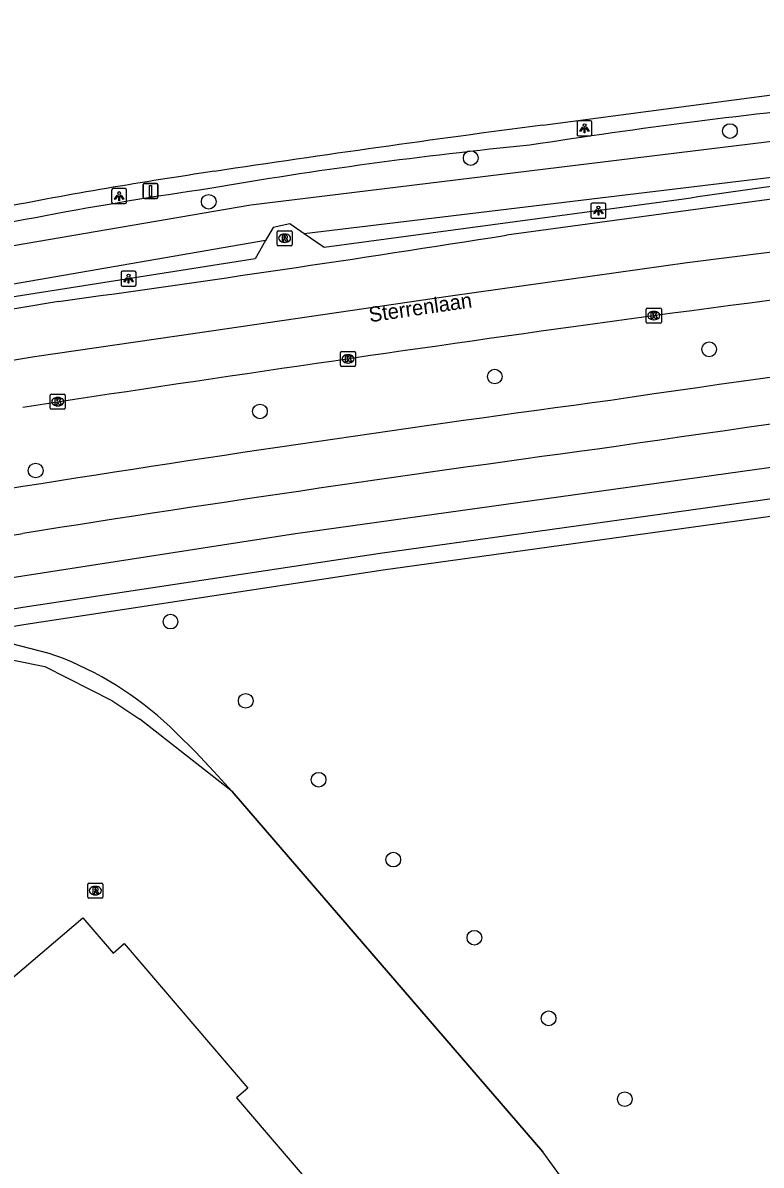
# Model space of a CAD drawing. Extents: x 162186 to 163152, y 385513 to 386513.
# Drawn here: x 163000 to 163049.1, y 386433.8 to 386509.8 of the extents above; entities that cross this region are included whole.
import ezdxf

# ---------------------------------------------------------------- set-up
doc = ezdxf.new("R2010")
doc.units = 0
for name, color, linetype in [('IMGEO_Berm_groen', 7, 'Continuous'), ('IMGEO_Boom', 7, 'Continuous'), ('IMGEO_Fietspad_gesloten', 7, 'Continuous'), ('IMGEO_Groenvoorziening', 7, 'Continuous'), ('IMGEO_Hek', 7, 'Continuous'), ('IMGEO_Kolk', 7, 'Continuous'), ('IMGEO_Lichtpunt', 7, 'Continuous'), ('IMGEO_Openbare_ruimte_label', 7, 'Continuous'), ('IMGEO_OVBaan_gesloten', 7, 'Continuous'), ('IMGEO_Pand', 7, 'Continuous'), ('IMGEO_Rijbaan_regionaal_gesloten', 7, 'Continuous'), ('IMGEO_Rioolput', 7, 'Continuous'), ('IMGEO_Verkeersbordpaal', 7, 'Continuous'), ('IMGEO_Voetpad_open', 7, 'Continuous'), ('IMGEO_Waterloop', 7, 'Continuous')]:
    doc.layers.add(name, color=color, linetype=linetype)

msp = doc.modelspace()

# ---------------------------------------------------------------- linework, layer by layer
at = {"layer": 'IMGEO_Berm_groen'}
for points in [[(163043.955, 386498.041), (163020.028, 386494.825), (163018.714, 386495.739)], [(163016.14, 386495.289), (163015.448, 386494.08), (162981.241, 386488.693)]]:
    msp.add_lwpolyline(points, dxfattribs=at)
for centre, radius, start, end in [((163094.389, 386112.599), 393.73, 95.64561, 98.86349), ((163062.785, 386206.587), 296.467, 95.62563, 99.77933), ((163110.808, 386058.661), 444.436, 96.68967, 98.6514), ((163051.566, 386229.363), 272.212, 98.2663, 102.92433)]:
    msp.add_arc(centre, radius, start, end, dxfattribs=at)
at = {"layer": 'IMGEO_Boom'}
for centre in [(163047.02, 386502.565), (163029.784, 386500.768), (163012.362, 386497.863), (163045.64, 386488.056), (163031.384, 386486.246), (163015.765, 386483.926), (163000.853, 386479.998), (163009.818, 386469.958), (163014.82, 386464.688), (163019.668, 386459.443), (163024.632, 386454.135), (163030.026, 386448.94), (163034.964, 386443.581), (163040.029, 386438.21)]:
    msp.add_circle(centre, 0.489, dxfattribs=at)
at = {"layer": 'IMGEO_Fietspad_gesloten'}
for points in [[(163000, 386478.927), (162992.923, 386477.786), (162984.016, 386476.389)], [(162970.893, 386471.238), (162993.065, 386474.702), (163000, 386475.815)]]:
    msp.add_lwpolyline(points, dxfattribs=at)
for centre, radius, start, end in [((163222.442, 385239.623), 1258.47, 96.248667, 98.377933), ((163206.083, 385361.661), 1132.26, 96.093446, 98.46235), ((163261.094, 384836.06), 1663.485, 97.669768, 99.030263), ((163269.625, 384772.083), 1724.935, 97.668076, 98.992794)]:
    msp.add_arc(centre, radius, start, end, dxfattribs=at)
at = {"layer": 'IMGEO_Groenvoorziening'}
for points in [[(163146.377, 386449.712), (163146.735, 386451.276), (163146.956, 386453.171), (163146.943, 386455.114), (163146.768, 386456.622), (163139.537, 386486.568), (163091.077, 386481.884), (163064.148, 386478.8), (163050.353, 386477.039), (163023.963, 386473.365), (163000.202, 386469.764), (162995.824, 386469.032)], [(163002.712, 386467.501), (163001.756, 386467.842), (162999.262, 386468.477), (162997.489, 386468.786), (162995.824, 386469.032)], [(163049.611, 386415.914), (163048.304, 386414.816), (163046.705, 386416.657), (163048, 386417.816), (163044.723, 386421.744), (163043.396, 386420.603), (163042.222, 386421.987), (163043.595, 386423.132), (163040.166, 386426.923), (163038.926, 386425.84), (163037.419, 386427.543), (163038.66, 386428.736), (163037.001, 386430.691), (163033.145, 386427.421), (163031.636, 386429.187), (163035.876, 386432.926), (163034.57, 386434.717), (163013.916, 386458.655), (163012.707, 386459.987), (163011.476, 386461.297), (163010.203, 386462.563)]]:
    msp.add_lwpolyline(points, dxfattribs=at)
msp.add_arc((162993.83, 386445.876), 23.378, 45.54417, 67.67081, dxfattribs=at)
at = {"layer": 'IMGEO_Hek'}
for points in [[(162990.043, 386468.066), (162994.056, 386468.152), (162997.496, 386467.771), (163001.47, 386466.971), (163005.912, 386464.716), (163007.778, 386463.471)], [(163013.916, 386458.655), (163007.778, 386463.471)], [(163013.916, 386458.655), (163034.57, 386434.717)]]:
    msp.add_lwpolyline(points, dxfattribs=at)
at = {"layer": 'IMGEO_Kolk'}
for p, q in [((163041.535, 386490.798), (163042.387, 386490.798)), ((163041.46, 386489.872), (163041.46, 386490.724)), ((163041.971, 386490.018), (163041.946, 386490.018)), ((163041.948, 386490.578), (163041.973, 386490.578)), ((163042.461, 386490.724), (163042.461, 386489.872)), ((163042.387, 386489.798), (163041.535, 386489.798)), ((163021.126, 386486.992), (163021.126, 386487.844)), ((163021.201, 386487.918), (163022.053, 386487.918)), ((163022.127, 386487.844), (163022.127, 386486.992)), ((163021.637, 386487.138), (163021.612, 386487.138)), ((163021.614, 386487.698), (163021.639, 386487.698)), ((163022.053, 386486.918), (163021.201, 386486.918)), ((163001.821, 386484.15), (163001.821, 386485.002)), ((163001.896, 386485.076), (163002.748, 386485.076)), ((163002.309, 386484.856), (163002.334, 386484.856)), ((163002.822, 386485.002), (163002.822, 386484.15)), ((163002.748, 386484.076), (163001.896, 386484.076)), ((163002.332, 386484.296), (163002.307, 386484.296))]:
    msp.add_line(p, q, dxfattribs=at)
for points in [[(163041.535, 386490.798), (163042.387, 386490.798)], [(163041.46, 386489.872), (163041.46, 386490.724)], [(163041.781, 386490.498), (163041.904, 386490.498), (163041.904, 386490.347), (163042.034, 386490.498), (163042.198, 386490.498), (163042.052, 386490.347), (163042.205, 386490.098), (163042.053, 386490.098), (163041.968, 386490.262), (163041.904, 386490.195), (163041.904, 386490.098), (163041.781, 386490.098), (163041.781, 386490.498)], [(163042.461, 386490.724), (163042.461, 386489.872)], [(163042.387, 386489.798), (163041.535, 386489.798)], [(163021.126, 386486.992), (163021.126, 386487.844)], [(163021.201, 386487.918), (163022.053, 386487.918)], [(163022.127, 386487.844), (163022.127, 386486.992)], [(163021.447, 386487.618), (163021.57, 386487.618), (163021.57, 386487.467), (163021.7, 386487.618), (163021.864, 386487.618), (163021.718, 386487.467), (163021.871, 386487.218), (163021.719, 386487.218), (163021.634, 386487.382), (163021.57, 386487.315), (163021.57, 386487.218), (163021.447, 386487.218), (163021.447, 386487.618)], [(163022.053, 386486.918), (163021.201, 386486.918)], [(163001.821, 386484.15), (163001.821, 386485.002)], [(163001.896, 386485.076), (163002.748, 386485.076)], [(163002.142, 386484.776), (163002.265, 386484.776), (163002.265, 386484.625), (163002.395, 386484.776), (163002.559, 386484.776), (163002.413, 386484.625), (163002.566, 386484.376), (163002.414, 386484.376), (163002.329, 386484.54), (163002.265, 386484.473), (163002.265, 386484.376), (163002.142, 386484.376), (163002.142, 386484.776)], [(163002.822, 386485.002), (163002.822, 386484.15)], [(163002.748, 386484.076), (163001.896, 386484.076)]]:
    msp.add_lwpolyline(points, dxfattribs=at)
for centre, start, end in [((163041.537, 386490.722), 91.55205, 178.44795), ((163041.537, 386490.722), 91.55205, 178.44795), ((163042.385, 386490.722), 1.55205, 88.44795), ((163042.385, 386490.722), 1.55205, 88.44795), ((163041.537, 386489.874), 181.55205, 268.44795), ((163041.537, 386489.874), 181.55205, 268.44795), ((163042.385, 386489.874), 271.55205, 358.44795), ((163042.385, 386489.874), 271.55205, 358.44795), ((163021.203, 386487.842), 91.55205, 178.44795), ((163021.203, 386487.842), 91.55205, 178.44795), ((163022.051, 386487.842), 1.55205, 88.44795), ((163022.051, 386487.842), 1.55205, 88.44795), ((163021.203, 386486.994), 181.55205, 268.44795), ((163021.203, 386486.994), 181.55205, 268.44795), ((163022.051, 386486.994), 271.55205, 358.44795), ((163022.051, 386486.994), 271.55205, 358.44795), ((163001.898, 386485), 91.55205, 178.44795), ((163001.898, 386485), 91.55205, 178.44795), ((163002.746, 386485), 1.55205, 88.44795), ((163002.746, 386485), 1.55205, 88.44795), ((163001.898, 386484.152), 181.55205, 268.44795), ((163001.898, 386484.152), 181.55205, 268.44795), ((163002.746, 386484.152), 271.55205, 358.44795), ((163002.746, 386484.152), 271.55205, 358.44795)]:
    msp.add_arc(centre, 0.0765, start, end, dxfattribs=at)
for centre, major_axis, ratio, start_param, end_param in [((163041.947, 386490.298), (-0.387, 0.002), 0.722429, 4.712389, 7.853982), ((163041.972, 386490.298), (-0.39, 0.002), 0.717154, 1.570796, 4.712389), ((163021.613, 386487.418), (-0.387, 0.002), 0.722429, 4.712389, 7.853982), ((163021.638, 386487.418), (-0.39, 0.002), 0.717154, 1.570796, 4.712389), ((163002.308, 386484.576), (-0.387, 0.002), 0.722429, 4.712389, 7.853982), ((163002.333, 386484.576), (-0.39, 0.002), 0.717154, 1.570796, 4.712389)]:
    msp.add_ellipse(centre, major_axis=major_axis, ratio=ratio, start_param=start_param, end_param=end_param, dxfattribs=at)
at = {"layer": 'IMGEO_Lichtpunt'}
for p, q in [((163036.852, 386503.153), (163036.852, 386502.346)), ((163036.852, 386503.153), (163036.852, 386502.346)), ((163037.754, 386503.248), (163036.946, 386503.248)), ((163037.754, 386503.248), (163036.946, 386503.248)), ((163037.848, 386502.346), (163037.848, 386503.153)), ((163037.848, 386502.346), (163037.848, 386503.153)), ((163036.946, 386502.252), (163037.754, 386502.252)), ((163036.946, 386502.252), (163037.754, 386502.252)), ((163005.907, 386498.643), (163005.907, 386497.836)), ((163005.907, 386498.643), (163005.907, 386497.836)), ((163006.809, 386498.738), (163006.001, 386498.738)), ((163006.809, 386498.738), (163006.001, 386498.738)), ((163006.903, 386497.836), (163006.903, 386498.643)), ((163006.903, 386497.836), (163006.903, 386498.643)), ((163006.001, 386497.742), (163006.809, 386497.742)), ((163006.001, 386497.742), (163006.809, 386497.742)), ((163037.776, 386497.68), (163037.776, 386496.873)), ((163037.776, 386497.68), (163037.776, 386496.873)), ((163038.678, 386497.775), (163037.87, 386497.775)), ((163038.678, 386497.775), (163037.87, 386497.775)), ((163038.772, 386496.873), (163038.772, 386497.68)), ((163038.772, 386496.873), (163038.772, 386497.68)), ((163037.87, 386496.779), (163038.678, 386496.779)), ((163037.87, 386496.779), (163038.678, 386496.779)), ((163006.534, 386493.157), (163006.534, 386492.35)), ((163006.534, 386493.157), (163006.534, 386492.35)), ((163007.436, 386493.252), (163006.628, 386493.252)), ((163007.436, 386493.252), (163006.628, 386493.252)), ((163007.53, 386492.35), (163007.53, 386493.157)), ((163007.53, 386492.35), (163007.53, 386493.157)), ((163006.628, 386492.256), (163007.436, 386492.256)), ((163006.628, 386492.256), (163007.436, 386492.256))]:
    msp.add_line(p, q, dxfattribs=at)
for points in [[(163037.226, 386502.817), (163037.265, 386502.789), (163037.077, 386502.527), (163037.039, 386502.554), (163037.226, 386502.817)], [(163037.328, 386502.769), (163037.375, 386502.769), (163037.375, 386502.447), (163037.328, 386502.447), (163037.328, 386502.769)], [(163037.438, 386502.789), (163037.476, 386502.816), (163037.663, 386502.554), (163037.624, 386502.526), (163037.438, 386502.789)], [(163006.281, 386498.307), (163006.32, 386498.279), (163006.132, 386498.017), (163006.094, 386498.044), (163006.281, 386498.307)], [(163006.383, 386498.259), (163006.43, 386498.259), (163006.43, 386497.937), (163006.383, 386497.937), (163006.383, 386498.259)], [(163006.493, 386498.279), (163006.531, 386498.306), (163006.718, 386498.044), (163006.679, 386498.016), (163006.493, 386498.279)], [(163038.15, 386497.344), (163038.189, 386497.316), (163038.001, 386497.054), (163037.963, 386497.081), (163038.15, 386497.344)], [(163038.252, 386497.296), (163038.299, 386497.296), (163038.299, 386496.974), (163038.252, 386496.974), (163038.252, 386497.296)], [(163038.362, 386497.316), (163038.4, 386497.343), (163038.587, 386497.081), (163038.548, 386497.053), (163038.362, 386497.316)], [(163006.908, 386492.821), (163006.947, 386492.793), (163006.759, 386492.531), (163006.721, 386492.558), (163006.908, 386492.821)], [(163007.01, 386492.773), (163007.057, 386492.773), (163007.057, 386492.451), (163007.01, 386492.451), (163007.01, 386492.773)], [(163007.12, 386492.793), (163007.158, 386492.82), (163007.345, 386492.558), (163007.306, 386492.53), (163007.12, 386492.793)]]:
    msp.add_lwpolyline(points, dxfattribs=at)
for centre in [(163037.351, 386502.951), (163006.406, 386498.441), (163038.275, 386497.478), (163007.033, 386492.955)]:
    msp.add_circle(centre, 0.0994, dxfattribs=at)
for centre, start, end in [((163036.946, 386503.153), 90, 180), ((163036.946, 386503.153), 90, 180), ((163037.754, 386503.153), 0, 90), ((163037.754, 386503.153), 0, 90), ((163036.946, 386502.346), 180, 270), ((163036.946, 386502.346), 180, 270), ((163037.754, 386502.346), 270, 0), ((163037.754, 386502.346), 270, 360), ((163006.001, 386498.643), 90, 180), ((163006.001, 386498.643), 90, 180), ((163006.809, 386498.643), 0, 90), ((163006.809, 386498.643), 0, 90), ((163006.001, 386497.836), 180, 270), ((163006.001, 386497.836), 180, 270), ((163006.809, 386497.836), 270, 0), ((163006.809, 386497.836), 270, 360), ((163037.87, 386497.68), 90, 180), ((163037.87, 386497.68), 90, 180), ((163038.678, 386497.68), 0, 90), ((163038.678, 386497.68), 0, 90), ((163037.87, 386496.873), 180, 270), ((163037.87, 386496.873), 180, 270), ((163038.678, 386496.873), 270, 0), ((163038.678, 386496.873), 270, 360), ((163006.628, 386493.157), 90, 180), ((163006.628, 386493.157), 90, 180), ((163007.436, 386493.157), 0, 90), ((163007.436, 386493.157), 0, 90), ((163006.628, 386492.35), 180, 270), ((163006.628, 386492.35), 180, 270), ((163007.436, 386492.35), 270, 0), ((163007.436, 386492.35), 270, 360)]:
    msp.add_arc(centre, 0.0946, start, end, dxfattribs=at)
at = {"layer": 'IMGEO_OVBaan_gesloten'}
for points in [[(163151.449, 386504.907), (163149.432, 386504.816), (163137.278, 386504.089), (163111.223, 386501.762), (163067.911, 386496.806), (163044.181, 386493.807), (163028.432, 386491.599), (163011.61, 386489.136), (163000.765, 386487.548), (162970.266, 386482.514)], [(163086.882, 386502.443), (163067.823, 386500.303), (163054.052, 386498.606), (163032.158, 386495.646)], [(163002.376, 386491.236), (162970.047, 386485.813)]]:
    msp.add_lwpolyline(points, dxfattribs=at)
for centre, radius, start, end in [((162803.899, 387934.374), 1456.723, 277.830836, 279.015014), ((163347.283, 384227.232), 2283.554, 96.773947, 97.815169), ((163427.349, 383694.382), 2822.35, 97.954577, 98.709003)]:
    msp.add_arc(centre, radius, start, end, dxfattribs=at)
at = {"layer": 'IMGEO_Pand'}
msp.add_lwpolyline([(162996.383, 386425.493), (162977.16, 386447.944), (162984.997, 386454.649), (162995.94, 386441.867), (162997.554, 386443.276), (162998.089, 386443.743), (162997.364, 386444.626), (163004, 386450.267), (163005.999, 386447.92), (163006.741, 386448.563), (163014.962, 386438.938), (163014.216, 386438.302), (163020.418, 386431.043)], dxfattribs=at)
at = {"layer": 'IMGEO_Rijbaan_regionaal_gesloten'}
msp.add_lwpolyline([(163034.582, 386502.963), (163054.145, 386505.554), (163070.815, 386507.617), (163090.222, 386509.759)], dxfattribs=at)
for centre, radius, start, end in [((163189.638, 385323.227), 1189.882, 97.487605, 98.549119), ((163053.692, 386217.583), 285.258, 98.25128, 101.17438)]:
    msp.add_arc(centre, radius, start, end, dxfattribs=at)
at = {"layer": 'IMGEO_Rioolput'}
for p, q in [((163016.906, 386495.014), (163016.906, 386495.866)), ((163016.981, 386495.94), (163017.833, 386495.94)), ((163017.394, 386495.72), (163017.419, 386495.72)), ((163017.907, 386495.866), (163017.907, 386495.014)), ((163017.833, 386494.94), (163016.981, 386494.94)), ((163017.417, 386495.16), (163017.392, 386495.16)), ((163004.32, 386451.646), (163004.32, 386452.498)), ((163004.395, 386452.572), (163005.247, 386452.572)), ((163004.808, 386452.352), (163004.833, 386452.352)), ((163005.321, 386452.498), (163005.321, 386451.646)), ((163005.247, 386451.572), (163004.395, 386451.572)), ((163004.831, 386451.792), (163004.806, 386451.792))]:
    msp.add_line(p, q, dxfattribs=at)
for points in [[(163016.906, 386495.014), (163016.906, 386495.866)], [(163016.981, 386495.94), (163017.833, 386495.94)], [(163017.495, 386495.638), (163017.243, 386495.64), (163017.243, 386495.24)], [(163017.243, 386495.24), (163017.367, 386495.24), (163017.367, 386495.402), (163017.378, 386495.402)], [(163017.421, 386495.559), (163017.367, 386495.559), (163017.367, 386495.478)], [(163017.367, 386495.478), (163017.419, 386495.478)], [(163017.425, 386495.373), (163017.496, 386495.24), (163017.636, 386495.24), (163017.571, 386495.366)], [(163017.907, 386495.866), (163017.907, 386495.014)], [(163017.833, 386494.94), (163016.981, 386494.94)], [(163004.32, 386451.646), (163004.32, 386452.498)], [(163004.395, 386452.572), (163005.247, 386452.572)], [(163004.909, 386452.27), (163004.657, 386452.272), (163004.657, 386451.872)], [(163004.657, 386451.872), (163004.781, 386451.872), (163004.781, 386452.034), (163004.792, 386452.034)], [(163004.835, 386452.191), (163004.781, 386452.191), (163004.781, 386452.11)], [(163004.781, 386452.11), (163004.833, 386452.11)], [(163005.321, 386452.498), (163005.321, 386451.646)], [(163005.247, 386451.572), (163004.395, 386451.572)], [(163004.839, 386452.005), (163004.91, 386451.872), (163005.05, 386451.872), (163004.985, 386451.998)]]:
    msp.add_lwpolyline(points, dxfattribs=at)
for centre, radius, start, end in [((163016.983, 386495.864), 0.0765, 91.55205, 178.44795), ((163016.983, 386495.864), 0.0765, 91.55205, 178.44795), ((163017.377, 386495.349), 0.0533, 26.02933, 88.69889), ((163017.403, 386495.667), 0.19, 274.7715, 282.96867), ((163017.427, 386495.463), 0.0964, 77.00612, 93.18647), ((163017.441, 386495.52), 0.0378, 276.66336, 79.67722), ((163017.494, 386495.528), 0.109, 350.36119, 89.41601), ((163017.492, 386495.528), 0.112, 277.58423, 350.98172), ((163017.476, 386495.313), 0.108, 29.51342, 73.79051), ((163017.831, 386495.864), 0.0765, 1.55205, 88.44795), ((163017.831, 386495.864), 0.0765, 1.55205, 88.44795), ((163016.983, 386495.016), 0.0765, 181.55205, 268.44795), ((163016.983, 386495.016), 0.0765, 181.55205, 268.44795), ((163017.831, 386495.016), 0.0765, 271.55205, 358.44795), ((163017.831, 386495.016), 0.0765, 271.55205, 358.44795), ((163004.397, 386452.496), 0.0765, 91.55205, 178.44795), ((163004.397, 386452.496), 0.0765, 91.55205, 178.44795), ((163004.791, 386451.981), 0.0533, 26.02933, 88.69889), ((163004.817, 386452.299), 0.19, 274.7715, 282.96867), ((163004.841, 386452.095), 0.0964, 77.00612, 93.18647), ((163004.855, 386452.152), 0.0378, 276.66336, 79.67722), ((163004.908, 386452.16), 0.109, 350.36119, 89.41601), ((163004.906, 386452.16), 0.112, 277.58423, 350.98172), ((163004.89, 386451.945), 0.108, 29.51342, 73.79051), ((163005.245, 386452.496), 0.0765, 1.55205, 88.44795), ((163005.245, 386452.496), 0.0765, 1.55205, 88.44795), ((163004.397, 386451.648), 0.0765, 181.55205, 268.44795), ((163004.397, 386451.648), 0.0765, 181.55205, 268.44795), ((163005.245, 386451.648), 0.0765, 271.55205, 358.44795), ((163005.245, 386451.648), 0.0765, 271.55205, 358.44795)]:
    msp.add_arc(centre, radius, start, end, dxfattribs=at)
for centre, major_axis, ratio, start_param, end_param in [((163017.393, 386495.44), (-0.387, 0.002), 0.722429, 4.712389, 7.853982), ((163017.418, 386495.44), (-0.39, 0.002), 0.717154, 1.570796, 4.712389), ((163004.807, 386452.072), (-0.387, 0.002), 0.722429, 4.712389, 7.853982), ((163004.832, 386452.072), (-0.39, 0.002), 0.717154, 1.570796, 4.712389)]:
    msp.add_ellipse(centre, major_axis=major_axis, ratio=ratio, start_param=start_param, end_param=end_param, dxfattribs=at)
at = {"layer": 'IMGEO_Verkeersbordpaal'}
for p, q in [((163007.994, 386498.18), (163007.994, 386498.98)), ((163007.994, 386498.98), (163007.994, 386498.18)), ((163008.094, 386499.08), (163008.884, 386499.08)), ((163008.884, 386499.08), (163008.094, 386499.08)), ((163008.984, 386498.98), (163008.984, 386498.18)), ((163008.984, 386498.18), (163008.984, 386498.98)), ((163008.884, 386498.08), (163008.094, 386498.08)), ((163008.094, 386498.08), (163008.884, 386498.08))]:
    msp.add_line(p, q, dxfattribs=at)
msp.add_lwpolyline([(163008.414, 386498.955), (163008.564, 386498.955), (163008.564, 386498.205), (163008.414, 386498.205), (163008.414, 386498.955)], dxfattribs=at)
for centre, start, end in [((163008.094, 386498.98), 90, 180), ((163008.094, 386498.98), 90, 180), ((163008.884, 386498.98), 0, 90), ((163008.884, 386498.98), 360, 90), ((163008.094, 386498.18), 180, 270), ((163008.094, 386498.18), 180, 270), ((163008.884, 386498.18), 270, 0), ((163008.884, 386498.18), 270, 0)]:
    msp.add_arc(centre, 0.1, start, end, dxfattribs=at)
at = {"layer": 'IMGEO_Voetpad_open'}
for points in [[(162971.096, 386468.249), (162985.135, 386470.628), (163000, 386473.005), (163018.134, 386475.807), (163054.211, 386480.835), (163075.43, 386483.406), (163113.578, 386487.587), (163118.753, 386487.983), (163130.042, 386489.015), (163129.62, 386491.92)], [(163140.457, 386487.982), (163129.35, 386486.788), (163090.875, 386483.003), (163063.946, 386479.919), (163050.151, 386478.158), (163023.761, 386474.484), (163000, 386470.883), (162992.151, 386469.571)]]:
    msp.add_lwpolyline(points, dxfattribs=at)
at = {"layer": 'IMGEO_Waterloop'}
for points in [[(162980.481, 386491.728), (163015.153, 386497.65), (163081.749, 386505.788)], [(163081.986, 386503.355), (163018.714, 386495.739)], [(163018.714, 386495.739), (163017.758, 386496.404), (163016.639, 386496.161), (163016.14, 386495.289)], [(163016.14, 386495.289), (162980.287, 386489.093)]]:
    msp.add_lwpolyline(points, dxfattribs=at)

# ---------------------------------------------------------------- texts
at = {"layer": 'IMGEO_Openbare_ruimte_label'}
msp.add_text('Sterrenlaan', height=1, rotation=8.27589, dxfattribs=at).set_placement((163023.081, 386489.852))

doc.saveas('drawing.dxf')
